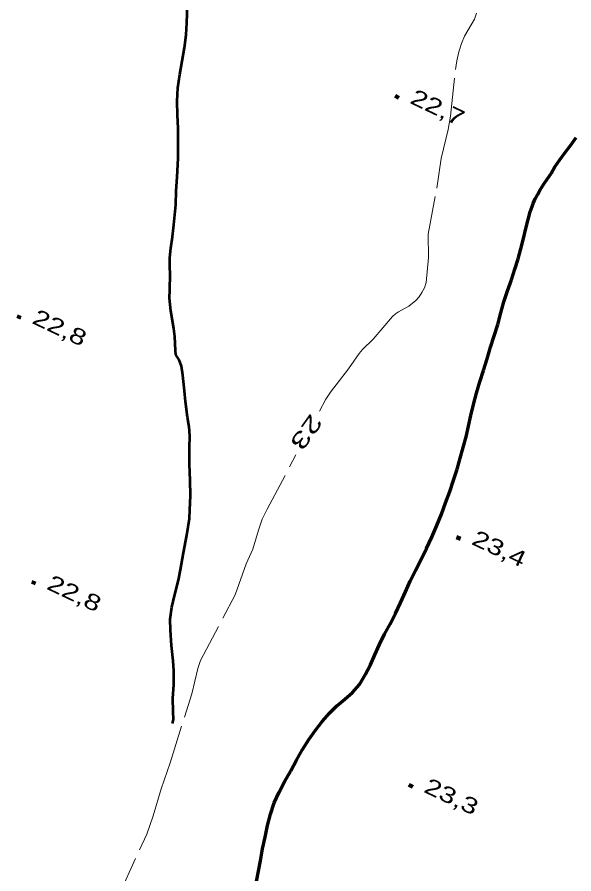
# Model space of a CAD drawing. Extents: x 356765 to 358572, y 5103174 to 5104650.
# Drawn here: x 357294.4 to 357346.7, y 5104313.8 to 5104394.2 of the extents above; entities that cross this region are included whole.
import ezdxf
from ezdxf.enums import TextEntityAlignment as Align

# ---------------------------------------------------------------- set-up
doc = ezdxf.new("R2010")
doc.units = 0
doc.header["$LTSCALE"] = 0.6
doc.linetypes.add('DASH_DOUBLE_DOT', pattern=[9.2, 5, -1.2, 0.3, -1.2, 0.3, -1.2])
doc.linetypes.add('LONG_DASHED', pattern=[7.5, 6, -1.5])
for name, color, linetype, lineweight in [('2', 7, 'Continuous', 13), ('22', 7, 'Continuous', 35), ('3', 7, 'Continuous', 140), ('4', 7, 'Continuous', 90)]:
    doc.layers.add(name, color=color, linetype=linetype, lineweight=lineweight)

msp = doc.modelspace()

# ---------------------------------------------------------------- linework, layer by layer
at = {"layer": '2', "linetype": 'LONG_DASHED'}
for points in [[(357322.79, 5104357.2), (357323.39, 5104358.32), (357323.82, 5104358.99), (357325.53, 5104361.16), (357326.51, 5104362.62), (357326.83, 5104363), (357327.82, 5104363.97), (357329.64, 5104366.08), (357329.92, 5104366.33), (357330.21, 5104366.51), (357331.19, 5104367.04), (357331.83, 5104367.58), (357332.14, 5104367.92), (357332.41, 5104368.33), (357332.64, 5104368.76), (357332.79, 5104369.28), (357333.01, 5104371.63), (357332.98, 5104373.8), (357333.81, 5104378.13), (357334.22, 5104380.92), (357334.85, 5104383.62), (357335.09, 5104384.88), (357335.55, 5104389.25), (357335.69, 5104390.08), (357335.86, 5104390.91), (357336.11, 5104391.7), (357336.41, 5104392.4), (357337.32, 5104393.98), (357337.52, 5104394.55)], [(357304.06, 5104311.92), (357306.6, 5104317.51), (357307.21, 5104319.22), (357307.94, 5104321.74), (357308.78, 5104324.2), (357310.83, 5104330.68), (357311.39, 5104333.04), (357311.65, 5104333.79), (357314.88, 5104339.95), (357315.93, 5104342.86), (357316.53, 5104344.24), (357317.07, 5104346.04), (357317.43, 5104347.05), (357317.88, 5104347.99), (357320.59, 5104353.09)]]:
    msp.add_lwpolyline(points, dxfattribs=at)
at = {"layer": '22', "linetype": 'LONG_DASHED', "lineweight": 70}
msp.add_lwpolyline([(357316.84, 5104312.72), (357317.03, 5104313.86), (357317.25, 5104314.99), (357317.46, 5104316.13), (357317.69, 5104317.23), (357317.91, 5104318.32), (357318.2, 5104319.38), (357318.54, 5104320.44), (357319.03, 5104321.45), (357319.56, 5104322.46), (357320.1, 5104323.45), (357320.65, 5104324.45), (357321.21, 5104325.44), (357321.8, 5104326.37), (357322.41, 5104327.26), (357323.06, 5104328.08), (357323.73, 5104328.84), (357324.43, 5104329.54), (357325.17, 5104330.17), (357325.89, 5104330.8), (357326.54, 5104331.55), (357327.09, 5104332.44), (357327.57, 5104333.38), (357327.99, 5104334.34), (357328.41, 5104335.3), (357328.9, 5104336.26), (357329.43, 5104337.22), (357329.92, 5104338.22), (357330.4, 5104339.22), (357330.85, 5104340.23), (357331.31, 5104341.24), (357331.81, 5104342.25), (357332.33, 5104343.26), (357332.84, 5104344.3), (357333.32, 5104345.38), (357333.79, 5104346.47), (357334.23, 5104347.53), (357334.63, 5104348.59), (357335.03, 5104349.65), (357335.38, 5104350.72), (357335.7, 5104351.75), (357336, 5104352.8), (357336.28, 5104353.8), (357336.54, 5104354.8), (357336.77, 5104355.8), (357336.98, 5104356.8), (357337.23, 5104357.83), (357337.51, 5104358.9), (357337.83, 5104359.94), (357338.17, 5104361.01), (357338.52, 5104362.12), (357338.85, 5104363.19), (357339.18, 5104364.28), (357339.53, 5104365.34), (357339.82, 5104366.44), (357340.09, 5104367.46), (357340.43, 5104368.5), (357340.79, 5104369.53), (357341.11, 5104370.51), (357341.43, 5104371.48), (357341.68, 5104372.42), (357341.93, 5104373.4), (357342.16, 5104374.34), (357342.37, 5104375.18), (357342.57, 5104375.9), (357342.75, 5104376.4), (357342.83, 5104376.69), (357343.04, 5104377.12), (357343.24, 5104377.5), (357343.49, 5104377.97), (357343.8, 5104378.48), (357344.16, 5104378.98), (357344.51, 5104379.51), (357344.88, 5104380.12), (357345.3, 5104380.76), (357345.8, 5104381.45), (357346.33, 5104382.13), (357346.86, 5104382.87)], dxfattribs=at)
at = {"layer": '3'}
for p, q in [((357329.88, 5104386.78), (357330.24, 5104386.61)), ((357294.44, 5104366.12), (357294.8, 5104365.95)), ((357335.66, 5104345.38), (357336.03, 5104345.21)), ((357295.81, 5104341.18), (357296.17, 5104341.01)), ((357331.18, 5104322.12), (357331.54, 5104321.95))]:
    msp.add_line(p, q, dxfattribs=at)
at = {"layer": '4', "linetype": 'DASH_DOUBLE_DOT', "lineweight": 53}
msp.add_lwpolyline([(357309.02, 5104327.87), (357309.09, 5104328.26), (357309.08, 5104329), (357309.05, 5104330.26), (357309.12, 5104331.51), (357309.14, 5104332.84), (357309.08, 5104333.76), (357308.92, 5104335.21), (357308.81, 5104336.63), (357308.8, 5104337.69), (357308.95, 5104338.79), (357309.21, 5104339.86), (357309.57, 5104341.33), (357309.75, 5104342.3), (357310.03, 5104343.91), (357310.35, 5104345.55), (357310.59, 5104347.11), (357310.64, 5104347.95), (357310.69, 5104349.26), (357310.68, 5104350.72), (357310.62, 5104352.18), (357310.6, 5104353.73), (357310.63, 5104354.88), (357310.56, 5104355.72), (357310.43, 5104356.62), (357310.23, 5104358.09), (357310.14, 5104359.11), (357309.99, 5104360.58), (357309.85, 5104361.42), (357309.64, 5104362.01), (357309.31, 5104362.47), (357309.28, 5104362.88), (357309.23, 5104364.19), (357309.12, 5104364.95), (357308.85, 5104366.61), (357308.73, 5104367.8), (357308.76, 5104368.59), (357308.79, 5104370.05), (357308.75, 5104370.78), (357308.76, 5104371.59), (357308.85, 5104372.51), (357309.02, 5104373.57), (357309.15, 5104374.7), (357309.32, 5104376.57), (357309.37, 5104377.88), (357309.45, 5104379.16), (357309.54, 5104380.94), (357309.54, 5104382.07), (357309.53, 5104383.76), (357309.47, 5104384.98), (357309.44, 5104386.28), (357309.51, 5104387.54), (357309.7, 5104388.8), (357309.93, 5104390.05), (357310.14, 5104391.3), (357310.29, 5104392.51), (357310.36, 5104393.66), (357310.42, 5104395.37)], dxfattribs=at)

# ---------------------------------------------------------------- texts
at = {"layer": '2', "width": 1.55}
msp.add_text('23', height=1.5, rotation=234.377, dxfattribs=at).set_placement((357320.9695, 5104355.6518), align=Align.CENTER)
at = {"layer": '3', "width": 1.35}
for s, rotation, p in [('22,7   ', 334.619, (357331.18, 5104386.15)), ('22,8   ', 334.619, (357295.74, 5104365.49)), ('23,4   ', 334.72, (357336.96, 5104344.75)), ('22,8   ', 334.619, (357297.11, 5104340.55)), ('23,3   ', 334.619, (357332.48, 5104321.49))]:
    msp.add_text(s, height=1.5, rotation=rotation, dxfattribs=at).set_placement(p)

doc.saveas('drawing.dxf')
